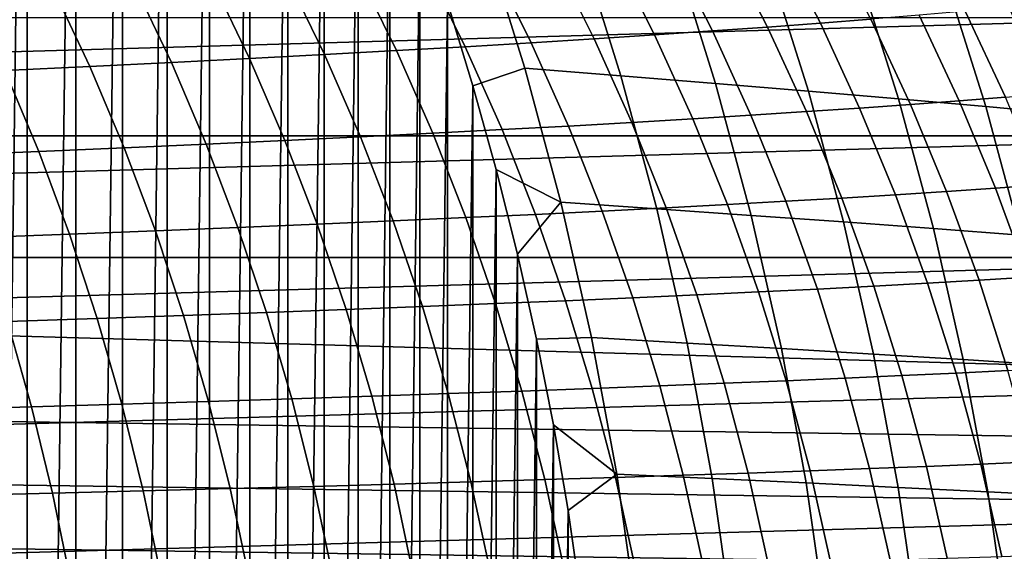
# Model space of a CAD drawing. Header units: metres. Extents: x -166 to 33, y -71 to 34.
# Tile 263 of 332: x 19.66 to 26.44, y 3.28 to 6.94. Entities that reach past the tile are written whole.
import ezdxf

# ---------------------------------------------------------------- set-up
doc = ezdxf.new("R2010")
doc.units = ezdxf.units.M
doc.layers.add('solid_12208131', color=7, linetype='CONTINUOUS')

msp = doc.modelspace()

# ---------------------------------------------------------------- linework, layer by layer
at = {"layer": 'solid_12208131'}
for points in [[(19.361843, -13.476766, -0.2), (19.361843, 13.476766, -0.2), (19.709709, 12.977894, -0.2)], [(19.709709, -12.977894, -0.2), (19.361843, -13.476766, -0.2), (19.709709, 12.977894, -0.2)], [(19.709709, -12.977894, -0.2), (19.709709, 12.977894, -0.2), (20.044388, 12.47051, -0.2)], [(20.044388, -12.47051, -0.2), (19.709709, -12.977894, -0.2), (20.044388, 12.47051, -0.2)], [(20.044388, -12.47051, -0.2), (20.044388, 12.47051, -0.2), (20.365232, 11.955765, -0.2)], [(20.365232, -11.955765, -0.2), (20.044388, -12.47051, -0.2), (20.365232, 11.955765, -0.2)], [(20.365232, -11.955765, -0.2), (20.365232, 11.955765, -0.2), (20.671801, 11.434378, -0.2)], [(20.671801, -11.434378, -0.2), (20.365232, -11.955765, -0.2), (20.671801, 11.434378, -0.2)], [(20.671801, -11.434378, -0.2), (20.671801, 11.434378, -0.2), (20.963987, 10.906807, -0.2)], [(20.963987, -10.906807, -0.2), (20.671801, -11.434378, -0.2), (20.963987, 10.906807, -0.2)], [(20.963987, -10.906807, -0.2), (20.963987, 10.906807, -0.2), (21.241747, 10.373182, -0.2)], [(21.241747, -10.373182, -0.2), (20.963987, -10.906807, -0.2), (21.241747, 10.373182, -0.2)], [(21.241747, -10.373182, -0.2), (21.241747, 10.373182, -0.2), (21.504913, 9.834017, -0.2)], [(21.504913, -9.834017, -0.2), (21.241747, -10.373182, -0.2), (21.504913, 9.834017, -0.2)], [(21.504913, -9.834017, -0.2), (21.504913, 9.834017, -0.2), (21.75351, 9.289262, -0.2)], [(21.75351, -9.289262, -0.2), (21.504913, -9.834017, -0.2), (21.75351, 9.289262, -0.2)], [(21.75351, -9.289262, -0.2), (21.75351, 9.289262, -0.2), (21.987547, 8.738887, -0.2)], [(21.987547, -8.738887, -0.2), (21.75351, -9.289262, -0.2), (21.987547, 8.738887, -0.2)], [(21.987547, -8.738887, -0.2), (21.987547, 8.738887, -0.2), (22.207045, 8.182924, -0.2)], [(22.207045, -8.182924, -0.2), (21.987547, -8.738887, -0.2), (22.207045, 8.182924, -0.2)], [(22.207045, -8.182924, -0.2), (22.207045, 8.182924, -0.2), (22.412022, 7.621381, -0.2)], [(29.394899, 7.80814, 136.199997), (1.276332, 7.008284, 136.199997), (0.900032, 6.183377, 136.199997), (29.817556, 7.006279, 136.199997)], [(22.412022, -7.621381, -0.2), (22.207045, -8.182924, -0.2), (22.412022, 7.621381, -0.2)], [(22.412022, -7.621381, -0.2), (22.412022, 7.621381, -0.2), (22.602476, 7.054336, -0.2)], [(22.850779, 7.513387, 2.315455), (23.135986, 6.602499, 2.256033), (22.778418, 6.481793, -0.2), (22.602476, 7.054336, -0.2)], [(23.514833, 7.453055, 6.394595), (23.797928, 6.549493, 6.336505), (23.135986, 6.602499, 2.256033), (22.850779, 7.513387, 2.315455)], [(24.807585, 6.885765, 179.147217), (25.170998, 6.912891, 177.385147), (24.876898, 7.484116, 177.320831), (24.516457, 7.454763, 179.079712)], [(25.170998, 6.912891, 177.385147), (25.518379, 6.940075, 175.623413), (25.221369, 7.513531, 175.562256), (24.876898, 7.484116, 177.320831)], [(23.614252, 6.804533, 184.432983), (24.029907, 6.831605, 182.671387), (23.744904, 7.396158, 182.597351), (23.332411, 7.366865, 184.355606)], [(24.168924, 7.393013, 10.490374), (24.449951, 6.496737, 10.433804), (23.797928, 6.549493, 6.336505), (23.514833, 7.453055, 6.394595)], [(24.029907, 6.831605, 182.671387), (24.427454, 6.858676, 180.909378), (24.139355, 7.425451, 180.838638), (23.744904, 7.396158, 182.597351)], [(24.427454, 6.858676, 180.909378), (24.807585, 6.885765, 179.147217), (24.516457, 7.454763, 179.079712), (24.139355, 7.425451, 180.838638)], [(24.809328, 7.333075, 14.602904), (25.088326, 6.444069, 14.548038), (24.449951, 6.496737, 10.433804), (24.168924, 7.393013, 10.490374)], [(22.725834, 6.750305, 187.95401), (23.179792, 6.777439, 186.193954), (22.901184, 7.337549, 186.113159), (22.450535, 7.308189, 187.869766)], [(23.179792, 6.777439, 186.193954), (23.614252, 6.804533, 184.432983), (23.332411, 7.366865, 184.355606), (22.901184, 7.337549, 186.113159)], [(25.432341, 7.273056, 18.732479), (25.709332, 6.391327, 18.679499), (25.088326, 6.444069, 14.548038), (24.809328, 7.333075, 14.602904)], [(21.756725, 6.695837, 191.469772), (22.251699, 6.723111, 189.712814), (21.97978, 7.278764, 189.625046), (21.488268, 7.249253, 191.378433)], [(22.251699, 6.723111, 189.712814), (22.725834, 6.750305, 187.95401), (22.450535, 7.308189, 187.869766), (21.97978, 7.278764, 189.625046)], [(26.03433, 7.21277, 22.880352), (26.309334, 6.338347, 22.829447), (25.709332, 6.391327, 18.679499), (25.432341, 7.273056, 18.732479)], [(20.140192, 6.61334, 196.723923), (20.70163, 6.640971, 194.975906), (20.440338, 7.18989, 194.877289), (19.88261, 7.159995, 196.621628)], [(20.70163, 6.640971, 194.975906), (21.240253, 6.668463, 193.224335), (20.97534, 7.219636, 193.129379), (20.440338, 7.18989, 194.877289)], [(21.240253, 6.668463, 193.224335), (21.756725, 6.695837, 191.469772), (21.488268, 7.249253, 191.378433), (20.97534, 7.219636, 193.129379)], [(26.611673, 7.152028, 27.047962), (26.884697, 6.284962, 26.999336), (26.309334, 6.338347, 22.829447), (26.03433, 7.21277, 22.880352)], [(19.555283, 6.585552, 198.467804), (20.140192, 6.61334, 196.723923), (19.88261, 7.159995, 196.621628), (19.301497, 7.129929, 198.361786)], [(22.602476, -7.054336, -0.2), (22.412022, -7.621381, -0.2), (22.602476, 7.054336, -0.2)], [(22.602476, -7.054336, -0.2), (22.602476, 7.054336, -0.2), (22.778418, 6.481793, -0.2)], [(29.817556, 7.006279, 136.199997), (0.900032, 6.183377, 136.199997), (0.571338, 5.337344, 136.199997), (30.193707, 6.181185, 136.199997)], [(26.12607, 6.378086, 173.915543), (26.445486, 6.403155, 172.151688), (26.167114, 6.994712, 172.101044), (25.850286, 6.96734, 173.862091)], [(26.445486, 6.403155, 172.151688), (26.75017, 6.428348, 170.388), (26.469254, 7.022221, 170.340164), (26.167114, 6.994712, 172.101044)], [(1.419089, 6.952049, 136.449997), (29.677954, 6.951514, 136.449997), (30.050497, 6.136029, 136.449997), (1.046532, 6.136448, 136.449997)], [(25.441467, 6.32822, 177.444366), (25.791531, 6.353117, 175.679733), (25.518379, 6.940075, 175.623413), (25.170998, 6.912891, 177.385147)], [(25.791531, 6.353117, 175.679733), (26.12607, 6.378086, 173.915543), (25.850286, 6.96734, 173.862091), (25.518379, 6.940075, 175.623413)], [(24.291998, 6.253773, 182.739548), (24.692396, 6.278566, 180.974518), (24.427454, 6.858676, 180.909378), (24.029907, 6.831605, 182.671387)], [(24.692396, 6.278566, 180.974518), (25.075319, 6.303376, 179.209366), (24.807585, 6.885765, 179.147217), (24.427454, 6.858676, 180.909378)], [(25.075319, 6.303376, 179.209366), (25.441467, 6.32822, 177.444366), (25.170998, 6.912891, 177.385147), (24.807585, 6.885765, 179.147217)], [(23.435993, 6.204163, 186.268341), (23.87343, 6.228978, 184.504242), (23.614252, 6.804533, 184.432983), (23.179792, 6.777439, 186.193954)], [(23.87343, 6.228978, 184.504242), (24.291998, 6.253773, 182.739548), (24.029907, 6.831605, 182.671387), (23.614252, 6.804533, 184.432983)], [(22.003576, 6.129423, 191.553879), (22.501738, 6.154404, 189.793625), (22.251699, 6.723111, 189.712814), (21.756725, 6.695837, 191.469772)], [(22.501738, 6.154404, 189.793625), (22.978991, 6.179311, 188.031586), (22.725834, 6.750305, 187.95401), (22.251699, 6.723111, 189.712814)], [(22.978991, 6.179311, 188.031586), (23.435993, 6.204163, 186.268341), (23.179792, 6.777439, 186.193954), (22.725834, 6.750305, 187.95401)], [(20.941879, 6.07917, 195.066696), (21.483843, 6.104351, 193.311768), (21.240253, 6.668463, 193.224335), (20.70163, 6.640971, 194.975906)], [(21.483843, 6.104351, 193.311768), (22.003576, 6.129423, 191.553879), (21.756725, 6.695837, 191.469772), (21.240253, 6.668463, 193.224335)], [(19.176003, 6.002792, 200.30806), (19.78862, 6.028409, 198.56543), (19.555283, 6.585552, 198.467804), (18.946243, 6.557586, 200.207001)], [(19.78862, 6.028409, 198.56543), (20.377026, 6.053862, 196.818115), (20.140192, 6.61334, 196.723923), (19.555283, 6.585552, 198.467804)], [(20.377026, 6.053862, 196.818115), (20.941879, 6.07917, 195.066696), (20.70163, 6.640971, 194.975906), (20.140192, 6.61334, 196.723923)], [(23.135986, 6.602499, 2.256033), (23.384186, 5.680316, 2.204322), (22.939608, 5.904369, -0.2), (22.778418, 6.481793, -0.2)], [(23.797928, 6.549493, 6.336505), (24.044289, 5.634725, 6.285953), (23.384186, 5.680316, 2.204322), (23.135986, 6.602499, 2.256033)], [(24.449951, 6.496737, 10.433804), (24.694513, 5.589346, 10.384575), (24.044289, 5.634725, 6.285953), (23.797928, 6.549493, 6.336505)], [(22.778418, -6.481793, -0.2), (22.602476, -7.054336, -0.2), (22.778418, 6.481793, -0.2)], [(22.778418, -6.481793, -0.2), (22.778418, 6.481793, -0.2), (22.939608, 5.904369, -0.2)], [(25.088326, 6.444069, 14.548038), (25.33112, 5.544039, 14.500292), (24.694513, 5.589346, 10.384575), (24.449951, 6.496737, 10.433804)], [(25.709332, 6.391327, 18.679499), (25.950382, 5.498664, 18.633392), (25.33112, 5.544039, 14.500292), (25.088326, 6.444069, 14.548038)], [(26.309334, 6.338347, 22.829447), (26.548655, 5.45308, 22.785147), (25.950382, 5.498664, 18.633392), (25.709332, 6.391327, 18.679499)], [(26.040165, 5.753728, 175.731064), (26.377104, 5.776351, 173.964279), (26.12607, 6.378086, 173.915543), (25.791531, 6.353117, 175.679733)], [(26.377104, 5.776351, 173.964279), (26.698879, 5.799064, 172.197845), (26.445486, 6.403155, 172.151688), (26.12607, 6.378086, 173.915543)], [(25.319016, 5.708661, 179.266022), (25.687656, 5.731171, 177.498337), (25.441467, 6.32822, 177.444366), (25.075319, 6.303376, 179.209366)], [(25.687656, 5.731171, 177.498337), (26.040165, 5.753728, 175.731064), (25.791531, 6.353117, 175.679733), (25.441467, 6.32822, 177.444366)], [(26.884697, 6.284962, 26.999336), (27.122295, 5.407143, 26.95702), (26.548655, 5.45308, 22.785147), (26.309334, 6.338347, 22.829447)], [(24.109327, 5.641252, 184.569199), (24.530552, 5.663718, 182.801697), (24.291998, 6.253773, 182.739548), (23.87343, 6.228978, 184.504242)], [(24.530552, 5.663718, 182.801697), (24.933548, 5.686182, 181.03389), (24.692396, 6.278566, 180.974518), (24.291998, 6.253773, 182.739548)], [(24.933548, 5.686182, 181.03389), (25.319016, 5.708661, 179.266022), (25.075319, 6.303376, 179.209366), (24.692396, 6.278566, 180.974518)], [(30.193707, 6.181185, 136.199997), (0.571338, 5.337344, 136.199997), (0.291256, 4.473136, 136.199997), (30.522329, 5.334952, 136.199997)], [(22.729301, 5.573682, 189.867294), (23.209394, 5.596251, 188.10231), (22.978991, 6.179311, 188.031586), (22.501738, 6.154404, 189.793625)], [(23.209394, 5.596251, 188.10231), (23.669174, 5.618768, 186.336151), (23.435993, 6.204163, 186.268341), (22.978991, 6.179311, 188.031586)], [(23.669174, 5.618768, 186.336151), (24.109327, 5.641252, 184.569199), (23.87343, 6.228978, 184.504242), (23.435993, 6.204163, 186.268341)], [(1.046532, 6.136448, 136.449997), (30.050497, 6.136029, 136.449997), (30.375845, 5.30016, 136.449997), (0.721105, 5.300324, 136.449997)], [(21.160519, 5.505512, 195.149475), (21.705526, 5.528329, 193.391464), (21.483843, 6.104351, 193.311768), (20.941879, 6.07917, 195.066696)], [(21.705526, 5.528329, 193.391464), (22.228233, 5.551047, 191.630554), (22.003576, 6.129423, 191.553879), (21.483843, 6.104351, 193.311768)], [(22.228233, 5.551047, 191.630554), (22.729301, 5.573682, 189.867294), (22.501738, 6.154404, 189.793625), (22.003576, 6.129423, 191.553879)], [(20.000956, 5.459516, 198.654419), (20.59255, 5.48258, 196.903976), (20.377026, 6.053862, 196.818115), (19.78862, 6.028409, 198.56543)], [(20.59255, 5.48258, 196.903976), (21.160519, 5.505512, 195.149475), (20.941879, 6.07917, 195.066696), (20.377026, 6.053862, 196.818115)], [(19.385075, 5.436304, 200.400192), (20.000956, 5.459516, 198.654419), (19.78862, 6.028409, 198.56543), (19.176003, 6.002792, 200.30806)], [(22.939608, -5.904369, -0.2), (22.778418, -6.481793, -0.2), (22.939608, 5.904369, -0.2)], [(23.384186, 5.680316, 2.204322), (23.08596, 5.322375, -0.2), (22.939608, 5.904369, -0.2)], [(22.939608, -5.904369, -0.2), (22.939608, 5.904369, -0.2), (23.08596, 5.322375, -0.2)], [(26.263668, 5.143004, 175.777298), (26.60277, 5.163234, 174.008163), (26.377104, 5.776351, 173.964279), (26.040165, 5.753728, 175.731064)], [(26.60277, 5.163234, 174.008163), (26.926668, 5.183543, 172.23941), (26.698879, 5.799064, 172.197845), (26.377104, 5.776351, 173.964279)], [(25.150314, 5.082605, 181.087372), (25.538074, 5.102705, 179.317047), (25.319016, 5.708661, 179.266022), (24.933548, 5.686182, 181.03389)], [(25.538074, 5.102705, 179.317047), (25.908958, 5.122834, 177.546951), (25.687656, 5.731171, 177.498337), (25.319016, 5.708661, 179.266022)], [(25.908958, 5.122834, 177.546951), (26.263668, 5.143004, 175.777298), (26.040165, 5.753728, 175.731064), (25.687656, 5.731171, 177.498337)], [(23.384186, 5.680316, 2.204322), (23.595064, 4.748445, 2.160387), (23.217134, 4.737045, -0.2), (23.08596, 5.322375, -0.2)], [(24.044289, 5.634725, 6.285953), (24.253605, 4.710347, 6.243002), (23.595064, 4.748445, 2.160387), (23.384186, 5.680316, 2.204322)], [(23.878767, 5.022322, 186.397217), (24.321363, 5.042428, 184.627686), (24.109327, 5.641252, 184.569199), (23.669174, 5.618768, 186.336151)], [(24.694513, 5.589346, 10.384575), (24.902302, 4.672422, 10.342748), (24.253605, 4.710347, 6.243002), (24.044289, 5.634725, 6.285953)], [(24.321363, 5.042428, 184.627686), (24.74498, 5.062517, 182.857651), (24.530552, 5.663718, 182.801697), (24.109327, 5.641252, 184.569199)], [(24.74498, 5.062517, 182.857651), (25.150314, 5.082605, 181.087372), (24.933548, 5.686182, 181.03389), (24.530552, 5.663718, 182.801697)], [(22.430149, 4.961763, 191.6996), (22.933836, 4.982004, 189.93364), (22.729301, 5.573682, 189.867294), (22.228233, 5.551047, 191.630554)], [(22.933836, 4.982004, 189.93364), (23.416487, 5.002185, 188.166), (23.209394, 5.596251, 188.10231), (22.729301, 5.573682, 189.867294)], [(23.416487, 5.002185, 188.166), (23.878767, 5.022322, 186.397217), (23.669174, 5.618768, 186.336151), (23.209394, 5.596251, 188.10231)], [(25.33112, 5.544039, 14.500292), (25.537407, 4.634553, 14.459724), (24.902302, 4.672422, 10.342748), (24.694513, 5.589346, 10.384575)], [(20.78624, 4.900535, 196.981308), (21.357016, 4.921042, 195.224014), (21.160519, 5.505512, 195.149475), (20.59255, 5.48258, 196.903976)], [(21.357016, 4.921042, 195.224014), (21.904764, 4.941447, 193.463242), (21.705526, 5.528329, 193.391464), (21.160519, 5.505512, 195.149475)], [(21.904764, 4.941447, 193.463242), (22.430149, 4.961763, 191.6996), (22.228233, 5.551047, 191.630554), (21.705526, 5.528329, 193.391464)], [(25.950382, 5.498664, 18.633392), (26.155188, 4.596622, 18.594217), (25.537407, 4.634553, 14.459724), (25.33112, 5.544039, 14.500292)], [(26.548655, 5.45308, 22.785147), (26.751989, 4.558513, 22.747507), (26.155188, 4.596622, 18.594217), (25.950382, 5.498664, 18.633392)], [(19.572954, 4.85915, 200.483154), (20.191774, 4.879909, 198.734558), (20.000956, 5.459516, 198.654419), (19.385075, 5.436304, 200.400192)], [(20.191774, 4.879909, 198.734558), (20.78624, 4.900535, 196.981308), (20.59255, 5.48258, 196.903976), (20.000956, 5.459516, 198.654419)], [(30.522329, 5.334952, 136.199997), (0.291256, 4.473136, 136.199997), (0.060778, 3.594098, 136.199997), (30.802364, 4.470584, 136.199997)], [(0.721105, 5.300324, 136.449997), (30.653656, 4.444879, 136.449997), (30.774439, 4.010708, 136.449997), (0.443199, 4.444757, 136.449997)], [(0.721105, 5.300324, 136.449997), (30.375845, 5.30016, 136.449997), (30.653656, 4.444879, 136.449997)], [(23.08596, -5.322375, -0.2), (22.939608, -5.904369, -0.2), (23.08596, 5.322375, -0.2)], [(23.08596, -5.322375, -0.2), (23.08596, 5.322375, -0.2), (23.217134, 4.737045, -0.2)], [(26.461716, 4.522165, 175.818344), (26.802734, 4.539958, 174.047134), (26.60277, 5.163234, 174.008163), (26.263668, 5.143004, 175.777298)], [(25.342382, 4.469038, 181.134842), (25.732176, 4.486719, 179.36235), (25.538074, 5.102705, 179.317047), (25.150314, 5.082605, 181.087372)], [(25.732176, 4.486719, 179.36235), (26.105053, 4.504424, 177.590118), (25.908958, 5.122834, 177.546951), (25.538074, 5.102705, 179.317047)], [(26.105053, 4.504424, 177.590118), (26.461716, 4.522165, 175.818344), (26.263668, 5.143004, 175.777298), (25.908958, 5.122834, 177.546951)], [(23.599964, 4.398301, 188.222549), (24.064466, 4.416013, 186.451431), (23.878767, 5.022322, 186.397217), (23.416487, 5.002185, 188.166)], [(24.064466, 4.416013, 186.451431), (24.509233, 4.433698, 184.679626), (24.321363, 5.042428, 184.627686), (23.878767, 5.022322, 186.397217)], [(24.509233, 4.433698, 184.679626), (24.934971, 4.451369, 182.907349), (24.74498, 5.062517, 182.857651), (24.321363, 5.042428, 184.627686)], [(24.934971, 4.451369, 182.907349), (25.342382, 4.469038, 181.134842), (25.150314, 5.082605, 181.087372), (24.74498, 5.062517, 182.857651)], [(22.081268, 4.344874, 193.526978), (22.609034, 4.362744, 191.76091), (22.430149, 4.961763, 191.6996), (21.904764, 4.941447, 193.463242)], [(22.609034, 4.362744, 191.76091), (23.115044, 4.380549, 189.992554), (22.933836, 4.982004, 189.93364), (22.430149, 4.961763, 191.6996)], [(23.115044, 4.380549, 189.992554), (23.599964, 4.398301, 188.222549), (23.416487, 5.002185, 188.166), (22.933836, 4.982004, 189.93364)], [(20.360806, 4.290741, 198.80571), (20.957821, 4.308885, 197.049973), (20.78624, 4.900535, 196.981308), (20.191774, 4.879909, 198.734558)], [(20.957821, 4.308885, 197.049973), (21.531088, 4.326925, 195.290207), (21.357016, 4.921042, 195.224014), (20.78624, 4.900535, 196.981308)], [(21.531088, 4.326925, 195.290207), (22.081268, 4.344874, 193.526978), (21.904764, 4.941447, 193.463242), (21.357016, 4.921042, 195.224014)], [(19.092861, 4.254091, 202.302765), (19.739376, 4.272481, 200.556824), (19.572954, 4.85915, 200.483154), (18.929111, 4.838245, 202.226578)], [(19.739376, 4.272481, 200.556824), (20.360806, 4.290741, 198.80571), (20.191774, 4.879909, 198.734558), (19.572954, 4.85915, 200.483154)], [(23.595064, 4.748445, 2.160387), (23.768305, 3.808494, 2.124293), (23.33309, 4.148677, -0.2), (23.217134, 4.737045, -0.2)], [(24.253605, 4.710347, 6.243002), (24.425564, 3.777955, 6.207717), (23.768305, 3.808494, 2.124293), (23.595064, 4.748445, 2.160387)], [(23.217134, -4.737045, -0.2), (23.08596, -5.322375, -0.2), (23.217134, 4.737045, -0.2)], [(23.217134, -4.737045, -0.2), (23.217134, 4.737045, -0.2), (23.33309, 4.148677, -0.2)], [(24.902302, 4.672422, 10.342748), (25.073006, 3.747548, 10.308386), (24.425564, 3.777955, 6.207717), (24.253605, 4.710347, 6.243002)], [(25.537407, 4.634553, 14.459724), (25.706877, 3.717181, 14.426397), (25.073006, 3.747548, 10.308386), (24.902302, 4.672422, 10.342748)], [(26.155188, 4.596622, 18.594217), (26.323441, 3.68676, 18.562035), (25.706877, 3.717181, 14.426397), (25.537407, 4.634553, 14.459724)], [(26.751989, 4.558513, 22.747507), (26.919035, 3.656189, 22.716587), (26.323441, 3.68676, 18.562035), (26.155188, 4.596622, 18.594217)], [(25.509579, 3.846735, 181.176071), (25.90114, 3.861958, 179.401703), (25.732176, 4.486719, 179.36235), (25.342382, 4.469038, 181.134842)], [(25.90114, 3.861958, 179.401703), (26.275751, 3.877202, 177.627594), (26.105053, 4.504424, 177.590118), (25.732176, 4.486719, 179.36235)], [(26.275751, 3.877202, 177.627594), (26.634113, 3.892478, 175.853989), (26.461716, 4.522165, 175.818344), (26.105053, 4.504424, 177.590118)], [(30.802364, 4.470584, 136.199997), (0.060778, 3.594098, 136.199997), (-0.119247, 2.703632, 136.199997), (31.032755, 3.591484, 136.199997)], [(0.443199, 4.444757, 136.449997), (30.774439, 4.010708, 136.449997), (30.882923, 3.572757, 136.449997), (0.322384, 4.010475, 136.449997)], [(23.759687, 3.785828, 188.271652), (24.22612, 3.801079, 186.49852), (24.064466, 4.416013, 186.451431), (23.599964, 4.398301, 188.222549)], [(24.22612, 3.801079, 186.49852), (24.672775, 3.816307, 184.724731), (24.509233, 4.433698, 184.679626), (24.064466, 4.416013, 186.451431)], [(24.672775, 3.816307, 184.724731), (25.100359, 3.831522, 182.9505), (24.934971, 4.451369, 182.907349), (24.509233, 4.433698, 184.679626)], [(25.100359, 3.831522, 182.9505), (25.509579, 3.846735, 181.176071), (25.342382, 4.469038, 181.134842), (24.934971, 4.451369, 182.907349)], [(21.682629, 3.72437, 195.347702), (22.234926, 3.739825, 193.582336), (22.081268, 4.344874, 193.526978), (21.531088, 4.326925, 195.290207)], [(22.234926, 3.739825, 193.582336), (22.764759, 3.755212, 191.814148), (22.609034, 4.362744, 191.76091), (22.081268, 4.344874, 193.526978)], [(22.764759, 3.755212, 191.814148), (23.272791, 3.770543, 190.043732), (23.115044, 4.380549, 189.992554), (22.609034, 4.362744, 191.76091)], [(23.272791, 3.770543, 190.043732), (23.759687, 3.785828, 188.271652), (23.599964, 4.398301, 188.222549), (23.115044, 4.380549, 189.992554)], [(19.235424, 3.661654, 202.368958), (19.884262, 3.67749, 200.620819), (19.739376, 4.272481, 200.556824), (19.092861, 4.254091, 202.302765)], [(19.884262, 3.67749, 200.620819), (20.507963, 3.693213, 198.867523), (20.360806, 4.290741, 198.80571), (19.739376, 4.272481, 200.556824)], [(20.507963, 3.693213, 198.867523), (21.107195, 3.708837, 197.109619), (20.957821, 4.308885, 197.049973), (20.360806, 4.290741, 198.80571)], [(21.107195, 3.708837, 197.109619), (21.682629, 3.72437, 195.347702), (21.531088, 4.326925, 195.290207), (20.957821, 4.308885, 197.049973)], [(23.33309, -4.148677, -0.2), (23.217134, -4.737045, -0.2), (23.33309, 4.148677, -0.2)], [(23.768305, 3.808494, 2.124293), (23.433741, 3.55764, -0.2), (23.33309, 4.148677, -0.2)], [(23.33309, -4.148677, -0.2), (23.33309, 4.148677, -0.2), (23.433741, 3.55764, -0.2)], [(0.322384, 4.010475, 136.449997), (30.882923, 3.572757, 136.449997), (30.978956, 3.131518, 136.449997), (0.213885, 3.572466, 136.449997)], [(26.04476, 3.229678, 179.434967), (26.420841, 3.242429, 177.659271), (26.275751, 3.877202, 177.627594), (25.90114, 3.861958, 179.401703)], [(26.420841, 3.242429, 177.659271), (26.780645, 3.255207, 175.884125), (26.634113, 3.892478, 175.853989), (26.275751, 3.877202, 177.627594)], [(23.768305, 3.808494, 2.124293), (23.903595, 2.862072, 2.096106), (23.51894, 2.965108, -0.2), (23.433741, 3.55764, -0.2)], [(23.895468, 3.165995, 188.313187), (24.363537, 3.178753, 186.538345), (24.22612, 3.801079, 186.49852), (23.759687, 3.785828, 188.271652)], [(24.425564, 3.777955, 6.207717), (24.559855, 2.839142, 6.180161), (23.903595, 2.862072, 2.096106), (23.768305, 3.808494, 2.124293)], [(24.363537, 3.178753, 186.538345), (24.811792, 3.191491, 184.762878), (24.672775, 3.816307, 184.724731), (24.22612, 3.801079, 186.49852)], [(24.811792, 3.191491, 184.762878), (25.240944, 3.204218, 182.986984), (25.100359, 3.831522, 182.9505), (24.672775, 3.816307, 184.724731)], [(25.240944, 3.204218, 182.986984), (25.651695, 3.216944, 181.210938), (25.509579, 3.846735, 181.176071), (25.100359, 3.831522, 182.9505)], [(25.651695, 3.216944, 181.210938), (26.04476, 3.229678, 179.434967), (25.90114, 3.861958, 179.401703), (25.509579, 3.846735, 181.176071)], [(21.811468, 3.114584, 195.396332), (22.365562, 3.127513, 193.629166), (22.234926, 3.739825, 193.582336), (21.682629, 3.72437, 195.347702)], [(22.365562, 3.127513, 193.629166), (22.897148, 3.140385, 191.859192), (22.764759, 3.755212, 191.814148), (22.234926, 3.739825, 193.582336)], [(22.897148, 3.140385, 191.859192), (23.406895, 3.153209, 190.087006), (23.272791, 3.770543, 190.043732), (22.764759, 3.755212, 191.814148)], [(23.406895, 3.153209, 190.087006), (23.895468, 3.165995, 188.313187), (23.759687, 3.785828, 188.271652), (23.272791, 3.770543, 190.043732)], [(25.073006, 3.747548, 10.308386), (25.206316, 2.816306, 10.281551), (24.559855, 2.839142, 6.180161), (24.425564, 3.777955, 6.207717)], [(25.706877, 3.717181, 14.426397), (25.839224, 2.793493, 14.400371), (25.206316, 2.816306, 10.281551), (25.073006, 3.747548, 10.308386)], [(19.356655, 3.06212, 202.424957), (20.007462, 3.075367, 200.674957), (19.884262, 3.67749, 200.620819), (19.235424, 3.661654, 202.368958)], [(20.007462, 3.075367, 200.674957), (20.633085, 3.088521, 198.919815), (20.507963, 3.693213, 198.867523), (19.884262, 3.67749, 200.620819)], [(20.633085, 3.088521, 198.919815), (21.2342, 3.10159, 197.16008), (21.107195, 3.708837, 197.109619), (20.507963, 3.693213, 198.867523)], [(21.2342, 3.10159, 197.16008), (21.811468, 3.114584, 195.396332), (21.682629, 3.72437, 195.347702), (21.107195, 3.708837, 197.109619)], [(26.323441, 3.68676, 18.562035), (26.454836, 2.770631, 18.536903), (25.839224, 2.793493, 14.400371), (25.706877, 3.717181, 14.426397)], [(26.919035, 3.656189, 22.716587), (27.049486, 2.747651, 22.692438), (26.454836, 2.770631, 18.536903), (26.323441, 3.68676, 18.562035)], [(31.032755, 3.591484, 136.199997), (-0.119247, 2.703632, 136.199997), (-0.248221, 1.805308, 136.199997), (31.21262, 2.701139, 136.199997)], [(0.213885, 3.572466, 136.449997), (30.978956, 3.131518, 136.449997), (31.062429, 2.687394, 136.449997), (0.117855, 3.131227, 136.449997)], [(23.433741, -3.55764, -0.2), (23.33309, -4.148677, -0.2), (23.433741, 3.55764, -0.2)], [(23.433741, -3.55764, -0.2), (23.433741, 3.55764, -0.2), (23.51894, 2.965108, -0.2)]]:
    msp.add_3dface(points, dxfattribs=at)

doc.saveas('drawing.dxf')
